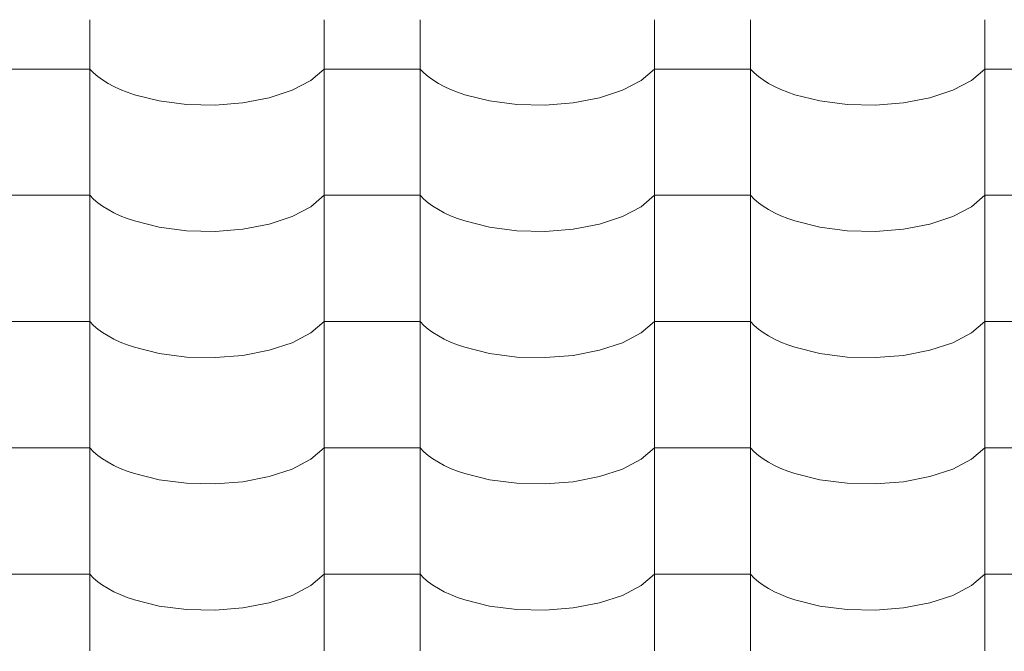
# Model space of a CAD drawing. Header units: millimetres. Extents: x -36478 to 31050, y -14815 to 11827.
# Tile 397 of 656: x -10449 to -9957, y 9608 to 9923. Entities that reach past the tile are written whole.
import ezdxf

# ---------------------------------------------------------------- set-up
doc = ezdxf.new("R2010")
doc.units = ezdxf.units.MM
doc.header["$MEASUREMENT"] = 0
doc.layers.add('Nové_Kóty - SP', color=7, linetype='Continuous')
doc.layers.add('Nové_Výplně - Povrchové', color=7, linetype='Continuous')
doc.styles.add('GENEROVANÝ_STYL_2', font='txt')
doc.dimstyles.new('GENEROVANÝ_STYL__1', dxfattribs={"dimtxt": 125, "dimasz": 190, "dimexe": 0.18, "dimexo": 300, "dimgap": 0, "dimtad": 1, "dimdec": 0, "dimzin": 0, "dimdsep": 46, "dimtxsty": 'GENEROVANÝ_STYL_2', "dimblk": 'ARROWHEAD_6', "dimblk1": 'ARROWHEAD_6', "dimblk2": 'ARROWHEAD_6', "dimcen": 0.09, "dimclrd": 1, "dimclre": 1, "dimclrt": 1, "dimazin": 0, "dimtfac": 1, "dimtdec": 4, "dimtmove": 0, "dimatfit": 3, "dimfxl": 1, "dimtolj": 1, "dimtzin": 0, "dimarcsym": 0})
doc.dimstyles.new('GENEROVANÝ_STYL__2', dxfattribs={"dimtxt": 125, "dimasz": 190, "dimexe": 0.18, "dimexo": 300, "dimgap": 0, "dimtad": 1, "dimdec": 0, "dimzin": 0, "dimdsep": 46, "dimtxsty": 'GENEROVANÝ_STYL_2', "dimblk": 'ARROWHEAD_6', "dimblk1": 'ARROWHEAD_6', "dimblk2": 'ARROWHEAD_6', "dimcen": 0.09, "dimclrd": 1, "dimclre": 1, "dimclrt": 1, "dimazin": 0, "dimtfac": 1, "dimtdec": 4, "dimtmove": 2, "dimatfit": 3, "dimfxl": 1, "dimtolj": 1, "dimtzin": 0, "dimarcsym": 0})

# ---------------------------------------------------------------- blocks, each defined once
blk = doc.blocks.new('*X13')
at = {"layer": 'Nové_Výplně - Povrchové', "color": 21, "linetype": 'Continuous', "lineweight": 20, "true_color": 0xffaaaa}
for p, q in [((-10413.69, 9923.34), (-10413.69, 9860.46)), ((-10296.72, 9923.34), (-10296.72, 9860.46)), ((-10248.69, 9923.34), (-10248.69, 9860.46)), ((-10131.72, 9923.34), (-10131.72, 9860.46)), ((-10083.69, 9923.34), (-10083.69, 9860.46)), ((-9966.72, 9923.34), (-9966.72, 9860.46)), ((-10437.71, 9898.8), (-10461.72, 9898.8)), ((-10413.69, 9898.8), (-10437.71, 9898.8)), ((-10413.69, 9898.8), (-10411.86, 9896.91)), ((-10411.86, 9896.91), (-10409.74, 9895.08)), ((-10303.39, 9893.12), (-10296.72, 9898.8)), ((-10272.71, 9898.8), (-10296.72, 9898.8)), ((-10248.69, 9898.8), (-10272.71, 9898.8)), ((-10248.69, 9898.8), (-10246.86, 9896.91)), ((-10246.86, 9896.91), (-10244.74, 9895.08)), ((-10138.39, 9893.12), (-10131.72, 9898.8)), ((-10107.71, 9898.8), (-10131.72, 9898.8)), ((-10083.69, 9898.8), (-10107.71, 9898.8)), ((-10083.69, 9898.8), (-10081.86, 9896.91)), ((-10081.86, 9896.91), (-10079.74, 9895.08)), ((-9973.39, 9893.12), (-9966.72, 9898.8)), ((-9942.71, 9898.8), (-9966.72, 9898.8)), ((-10409.74, 9895.08), (-10407.34, 9893.33)), ((-10407.34, 9893.33), (-10404.65, 9891.65)), ((-10404.65, 9891.65), (-10401.71, 9890.07)), ((-10312.7, 9888.25), (-10303.39, 9893.12)), ((-10244.74, 9895.08), (-10242.34, 9893.33)), ((-10242.34, 9893.33), (-10239.65, 9891.65)), ((-10239.65, 9891.65), (-10236.71, 9890.07)), ((-10147.7, 9888.25), (-10138.39, 9893.12)), ((-10079.74, 9895.08), (-10077.34, 9893.33)), ((-10077.34, 9893.33), (-10074.65, 9891.65)), ((-10074.65, 9891.65), (-10071.71, 9890.07)), ((-9982.7, 9888.25), (-9973.39, 9893.12)), ((-10401.71, 9890.07), (-10398.53, 9888.6)), ((-10398.53, 9888.6), (-10395.12, 9887.23)), ((-10395.12, 9887.23), (-10391.5, 9885.97)), ((-10324.18, 9884.46), (-10312.7, 9888.25)), ((-10236.71, 9890.07), (-10233.53, 9888.6)), ((-10233.53, 9888.6), (-10230.12, 9887.23)), ((-10230.12, 9887.23), (-10226.5, 9885.97)), ((-10159.18, 9884.46), (-10147.7, 9888.25)), ((-10071.71, 9890.07), (-10068.53, 9888.6)), ((-10068.53, 9888.6), (-10065.12, 9887.23)), ((-10065.12, 9887.23), (-10061.5, 9885.97)), ((-9994.18, 9884.46), (-9982.7, 9888.25)), ((-10391.5, 9885.97), (-10379.05, 9882.87)), ((-10379.05, 9882.87), (-10365.39, 9881.12)), ((-10351.21, 9880.8), (-10337.24, 9881.93)), ((-10337.24, 9881.93), (-10324.18, 9884.46)), ((-10226.5, 9885.97), (-10214.05, 9882.87)), ((-10214.05, 9882.87), (-10200.39, 9881.12)), ((-10186.21, 9880.8), (-10172.24, 9881.93)), ((-10172.24, 9881.93), (-10159.18, 9884.46)), ((-10061.5, 9885.97), (-10049.05, 9882.87)), ((-10049.05, 9882.87), (-10035.39, 9881.12)), ((-10021.21, 9880.8), (-10007.24, 9881.93)), ((-10007.24, 9881.93), (-9994.18, 9884.46)), ((-10365.39, 9881.12), (-10351.21, 9880.8)), ((-10200.39, 9881.12), (-10186.21, 9880.8)), ((-10035.39, 9881.12), (-10021.21, 9880.8)), ((-10413.69, 9860.23), (-10413.69, 9797.35)), ((-10296.72, 9860.23), (-10296.72, 9797.35)), ((-10248.69, 9860.23), (-10248.69, 9797.35)), ((-10131.72, 9860.23), (-10131.72, 9797.35)), ((-10083.69, 9860.23), (-10083.69, 9797.35)), ((-9966.72, 9860.23), (-9966.72, 9797.35)), ((-10437.71, 9835.7), (-10461.72, 9835.7)), ((-10413.69, 9835.7), (-10437.71, 9835.7)), ((-10413.69, 9835.7), (-10411.86, 9833.81)), ((-10411.86, 9833.81), (-10409.74, 9831.98)), ((-10303.39, 9830.01), (-10296.72, 9835.7)), ((-10272.71, 9835.7), (-10296.72, 9835.7)), ((-10248.69, 9835.7), (-10272.71, 9835.7)), ((-10248.69, 9835.7), (-10246.86, 9833.81)), ((-10246.86, 9833.81), (-10244.74, 9831.98)), ((-10138.39, 9830.01), (-10131.72, 9835.7)), ((-10107.71, 9835.7), (-10131.72, 9835.7)), ((-10083.69, 9835.7), (-10107.71, 9835.7)), ((-10083.69, 9835.7), (-10081.86, 9833.81)), ((-10081.86, 9833.81), (-10079.74, 9831.98)), ((-9973.39, 9830.01), (-9966.72, 9835.7)), ((-9942.71, 9835.7), (-9966.72, 9835.7)), ((-10409.74, 9831.98), (-10407.34, 9830.22)), ((-10407.34, 9830.22), (-10404.65, 9828.55)), ((-10404.65, 9828.55), (-10401.71, 9826.97)), ((-10312.7, 9825.14), (-10303.39, 9830.01)), ((-10244.74, 9831.98), (-10242.34, 9830.22)), ((-10242.34, 9830.22), (-10239.65, 9828.55)), ((-10239.65, 9828.55), (-10236.71, 9826.97)), ((-10147.7, 9825.14), (-10138.39, 9830.01)), ((-10079.74, 9831.98), (-10077.34, 9830.22)), ((-10077.34, 9830.22), (-10074.65, 9828.55)), ((-10074.65, 9828.55), (-10071.71, 9826.97)), ((-9982.7, 9825.14), (-9973.39, 9830.01)), ((-10401.71, 9826.97), (-10398.53, 9825.49)), ((-10398.53, 9825.49), (-10395.12, 9824.12)), ((-10395.12, 9824.12), (-10391.5, 9822.87)), ((-10391.5, 9822.87), (-10379.05, 9819.77)), ((-10324.18, 9821.35), (-10312.7, 9825.14)), ((-10236.71, 9826.97), (-10233.53, 9825.49)), ((-10233.53, 9825.49), (-10230.12, 9824.12)), ((-10230.12, 9824.12), (-10226.5, 9822.87)), ((-10226.5, 9822.87), (-10214.05, 9819.77)), ((-10159.18, 9821.35), (-10147.7, 9825.14)), ((-10071.71, 9826.97), (-10068.53, 9825.49)), ((-10068.53, 9825.49), (-10065.12, 9824.12)), ((-10065.12, 9824.12), (-10061.5, 9822.87)), ((-10061.5, 9822.87), (-10049.05, 9819.77)), ((-9994.18, 9821.35), (-9982.7, 9825.14)), ((-10379.05, 9819.77), (-10365.39, 9818.01)), ((-10365.39, 9818.01), (-10351.21, 9817.69)), ((-10351.21, 9817.69), (-10337.24, 9818.82)), ((-10337.24, 9818.82), (-10324.18, 9821.35)), ((-10214.05, 9819.77), (-10200.39, 9818.01)), ((-10200.39, 9818.01), (-10186.21, 9817.69)), ((-10186.21, 9817.69), (-10172.24, 9818.82)), ((-10172.24, 9818.82), (-10159.18, 9821.35)), ((-10049.05, 9819.77), (-10035.39, 9818.01)), ((-10035.39, 9818.01), (-10021.21, 9817.69)), ((-10021.21, 9817.69), (-10007.24, 9818.82)), ((-10007.24, 9818.82), (-9994.18, 9821.35)), ((-10413.69, 9797.13), (-10413.69, 9734.25)), ((-10296.72, 9797.13), (-10296.72, 9734.25)), ((-10248.69, 9797.13), (-10248.69, 9734.25)), ((-10131.72, 9797.13), (-10131.72, 9734.25)), ((-10083.69, 9797.13), (-10083.69, 9734.25)), ((-9966.72, 9797.13), (-9966.72, 9734.25)), ((-10437.71, 9772.6), (-10461.72, 9772.6)), ((-10413.69, 9772.6), (-10437.71, 9772.6)), ((-10413.69, 9772.6), (-10411.86, 9770.7)), ((-10411.86, 9770.7), (-10409.74, 9768.87)), ((-10409.74, 9768.87), (-10407.34, 9767.12)), ((-10303.39, 9766.91), (-10296.72, 9772.6)), ((-10272.71, 9772.6), (-10296.72, 9772.6)), ((-10248.69, 9772.6), (-10272.71, 9772.6)), ((-10248.69, 9772.6), (-10246.86, 9770.7)), ((-10246.86, 9770.7), (-10244.74, 9768.87)), ((-10244.74, 9768.87), (-10242.34, 9767.12)), ((-10138.39, 9766.91), (-10131.72, 9772.6)), ((-10107.71, 9772.6), (-10131.72, 9772.6)), ((-10083.69, 9772.6), (-10107.71, 9772.6)), ((-10083.69, 9772.6), (-10081.86, 9770.7)), ((-10081.86, 9770.7), (-10079.74, 9768.87)), ((-10079.74, 9768.87), (-10077.34, 9767.12)), ((-9973.39, 9766.91), (-9966.72, 9772.6)), ((-9942.71, 9772.6), (-9966.72, 9772.6)), ((-10407.34, 9767.12), (-10404.65, 9765.44)), ((-10404.65, 9765.44), (-10401.71, 9763.87)), ((-10401.71, 9763.87), (-10398.53, 9762.39)), ((-10312.7, 9762.04), (-10303.39, 9766.91)), ((-10242.34, 9767.12), (-10239.65, 9765.44)), ((-10239.65, 9765.44), (-10236.71, 9763.87)), ((-10236.71, 9763.87), (-10233.53, 9762.39)), ((-10147.7, 9762.04), (-10138.39, 9766.91)), ((-10077.34, 9767.12), (-10074.65, 9765.44)), ((-10074.65, 9765.44), (-10071.71, 9763.87)), ((-10071.71, 9763.87), (-10068.53, 9762.39)), ((-9982.7, 9762.04), (-9973.39, 9766.91)), ((-10398.53, 9762.39), (-10395.12, 9761.02)), ((-10395.12, 9761.02), (-10391.5, 9759.76)), ((-10391.5, 9759.76), (-10379.05, 9756.66)), ((-10324.18, 9758.25), (-10312.7, 9762.04)), ((-10233.53, 9762.39), (-10230.12, 9761.02)), ((-10230.12, 9761.02), (-10226.5, 9759.76)), ((-10226.5, 9759.76), (-10214.05, 9756.66)), ((-10159.18, 9758.25), (-10147.7, 9762.04)), ((-10068.53, 9762.39), (-10065.12, 9761.02)), ((-10065.12, 9761.02), (-10061.5, 9759.76)), ((-10061.5, 9759.76), (-10049.05, 9756.66)), ((-9994.18, 9758.25), (-9982.7, 9762.04)), ((-10379.05, 9756.66), (-10365.39, 9754.91)), ((-10365.39, 9754.91), (-10351.21, 9754.59)), ((-10351.21, 9754.59), (-10337.24, 9755.72)), ((-10337.24, 9755.72), (-10324.18, 9758.25)), ((-10214.05, 9756.66), (-10200.39, 9754.91)), ((-10200.39, 9754.91), (-10186.21, 9754.59)), ((-10186.21, 9754.59), (-10172.24, 9755.72)), ((-10172.24, 9755.72), (-10159.18, 9758.25)), ((-10049.05, 9756.66), (-10035.39, 9754.91)), ((-10035.39, 9754.91), (-10021.21, 9754.59)), ((-10021.21, 9754.59), (-10007.24, 9755.72)), ((-10007.24, 9755.72), (-9994.18, 9758.25)), ((-10413.69, 9734.02), (-10413.69, 9671.14)), ((-10296.72, 9734.02), (-10296.72, 9671.14)), ((-10248.69, 9734.02), (-10248.69, 9671.14)), ((-10131.72, 9734.02), (-10131.72, 9671.14)), ((-10083.69, 9734.02), (-10083.69, 9671.14)), ((-9966.72, 9734.02), (-9966.72, 9671.14)), ((-10437.71, 9709.49), (-10461.72, 9709.49)), ((-10413.69, 9709.49), (-10437.71, 9709.49)), ((-10413.69, 9709.49), (-10411.86, 9707.6)), ((-10303.39, 9703.8), (-10296.72, 9709.49)), ((-10272.71, 9709.49), (-10296.72, 9709.49)), ((-10248.69, 9709.49), (-10272.71, 9709.49)), ((-10248.69, 9709.49), (-10246.86, 9707.6)), ((-10138.39, 9703.8), (-10131.72, 9709.49)), ((-10107.71, 9709.49), (-10131.72, 9709.49)), ((-10083.69, 9709.49), (-10107.71, 9709.49)), ((-10083.69, 9709.49), (-10081.86, 9707.6)), ((-9973.39, 9703.8), (-9966.72, 9709.49)), ((-9942.71, 9709.49), (-9966.72, 9709.49)), ((-10411.86, 9707.6), (-10409.74, 9705.77)), ((-10409.74, 9705.77), (-10407.34, 9704.01)), ((-10246.86, 9707.6), (-10244.74, 9705.77)), ((-10244.74, 9705.77), (-10242.34, 9704.01)), ((-10081.86, 9707.6), (-10079.74, 9705.77)), ((-10079.74, 9705.77), (-10077.34, 9704.01)), ((-10407.34, 9704.01), (-10404.65, 9702.34)), ((-10404.65, 9702.34), (-10401.71, 9700.76)), ((-10401.71, 9700.76), (-10398.53, 9699.28)), ((-10312.7, 9698.94), (-10303.39, 9703.8)), ((-10242.34, 9704.01), (-10239.65, 9702.34)), ((-10239.65, 9702.34), (-10236.71, 9700.76)), ((-10236.71, 9700.76), (-10233.53, 9699.28)), ((-10147.7, 9698.94), (-10138.39, 9703.8)), ((-10077.34, 9704.01), (-10074.65, 9702.34)), ((-10074.65, 9702.34), (-10071.71, 9700.76)), ((-10071.71, 9700.76), (-10068.53, 9699.28)), ((-9982.7, 9698.94), (-9973.39, 9703.8)), ((-10398.53, 9699.28), (-10395.12, 9697.91)), ((-10395.12, 9697.91), (-10391.5, 9696.66)), ((-10391.5, 9696.66), (-10379.05, 9693.56)), ((-10337.24, 9692.61), (-10324.18, 9695.14)), ((-10324.18, 9695.14), (-10312.7, 9698.94)), ((-10233.53, 9699.28), (-10230.12, 9697.91)), ((-10230.12, 9697.91), (-10226.5, 9696.66)), ((-10226.5, 9696.66), (-10214.05, 9693.56)), ((-10172.24, 9692.61), (-10159.18, 9695.14)), ((-10159.18, 9695.14), (-10147.7, 9698.94)), ((-10068.53, 9699.28), (-10065.12, 9697.91)), ((-10065.12, 9697.91), (-10061.5, 9696.66)), ((-10061.5, 9696.66), (-10049.05, 9693.56)), ((-10007.24, 9692.61), (-9994.18, 9695.14)), ((-9994.18, 9695.14), (-9982.7, 9698.94)), ((-10379.05, 9693.56), (-10365.39, 9691.8)), ((-10365.39, 9691.8), (-10351.21, 9691.48)), ((-10351.21, 9691.48), (-10337.24, 9692.61)), ((-10214.05, 9693.56), (-10200.39, 9691.8)), ((-10200.39, 9691.8), (-10186.21, 9691.48)), ((-10186.21, 9691.48), (-10172.24, 9692.61)), ((-10049.05, 9693.56), (-10035.39, 9691.8)), ((-10035.39, 9691.8), (-10021.21, 9691.48)), ((-10021.21, 9691.48), (-10007.24, 9692.61)), ((-10413.69, 9670.92), (-10413.69, 9608.04)), ((-10296.72, 9670.92), (-10296.72, 9608.04)), ((-10248.69, 9670.92), (-10248.69, 9608.04)), ((-10131.72, 9670.92), (-10131.72, 9608.04)), ((-10083.69, 9670.92), (-10083.69, 9608.04)), ((-9966.72, 9670.92), (-9966.72, 9608.04)), ((-10437.71, 9646.39), (-10461.72, 9646.39)), ((-10413.69, 9646.39), (-10437.71, 9646.39)), ((-10413.69, 9646.39), (-10411.86, 9644.49)), ((-10303.39, 9640.7), (-10296.72, 9646.39)), ((-10272.71, 9646.39), (-10296.72, 9646.39)), ((-10248.69, 9646.39), (-10272.71, 9646.39)), ((-10248.69, 9646.39), (-10246.86, 9644.49)), ((-10138.39, 9640.7), (-10131.72, 9646.39)), ((-10107.71, 9646.39), (-10131.72, 9646.39)), ((-10083.69, 9646.39), (-10107.71, 9646.39)), ((-10083.69, 9646.39), (-10081.86, 9644.49)), ((-9973.39, 9640.7), (-9966.72, 9646.39)), ((-9942.71, 9646.39), (-9966.72, 9646.39)), ((-10411.86, 9644.49), (-10409.74, 9642.66)), ((-10409.74, 9642.66), (-10407.34, 9640.91)), ((-10407.34, 9640.91), (-10404.65, 9639.24)), ((-10312.7, 9635.83), (-10303.39, 9640.7)), ((-10246.86, 9644.49), (-10244.74, 9642.66)), ((-10244.74, 9642.66), (-10242.34, 9640.91)), ((-10242.34, 9640.91), (-10239.65, 9639.24)), ((-10147.7, 9635.83), (-10138.39, 9640.7)), ((-10081.86, 9644.49), (-10079.74, 9642.66)), ((-10079.74, 9642.66), (-10077.34, 9640.91)), ((-10077.34, 9640.91), (-10074.65, 9639.24)), ((-9982.7, 9635.83), (-9973.39, 9640.7)), ((-10404.65, 9639.24), (-10401.71, 9637.66)), ((-10401.71, 9637.66), (-10398.53, 9636.18)), ((-10398.53, 9636.18), (-10395.12, 9634.81)), ((-10324.18, 9632.04), (-10312.7, 9635.83)), ((-10239.65, 9639.24), (-10236.71, 9637.66)), ((-10236.71, 9637.66), (-10233.53, 9636.18)), ((-10233.53, 9636.18), (-10230.12, 9634.81)), ((-10159.18, 9632.04), (-10147.7, 9635.83)), ((-10074.65, 9639.24), (-10071.71, 9637.66)), ((-10071.71, 9637.66), (-10068.53, 9636.18)), ((-10068.53, 9636.18), (-10065.12, 9634.81)), ((-9994.18, 9632.04), (-9982.7, 9635.83)), ((-10395.12, 9634.81), (-10391.5, 9633.55)), ((-10391.5, 9633.55), (-10379.05, 9630.45)), ((-10379.05, 9630.45), (-10365.39, 9628.7)), ((-10337.24, 9629.51), (-10324.18, 9632.04)), ((-10230.12, 9634.81), (-10226.5, 9633.55)), ((-10226.5, 9633.55), (-10214.05, 9630.45)), ((-10214.05, 9630.45), (-10200.39, 9628.7)), ((-10172.24, 9629.51), (-10159.18, 9632.04)), ((-10065.12, 9634.81), (-10061.5, 9633.55)), ((-10061.5, 9633.55), (-10049.05, 9630.45)), ((-10049.05, 9630.45), (-10035.39, 9628.7)), ((-10007.24, 9629.51), (-9994.18, 9632.04)), ((-10365.39, 9628.7), (-10351.21, 9628.38)), ((-10351.21, 9628.38), (-10337.24, 9629.51)), ((-10200.39, 9628.7), (-10186.21, 9628.38)), ((-10186.21, 9628.38), (-10172.24, 9629.51)), ((-10035.39, 9628.7), (-10021.21, 9628.38)), ((-10021.21, 9628.38), (-10007.24, 9629.51))]:
    blk.add_line(p, q, dxfattribs=at)
blk = doc.blocks.new('výplň_6_1', base_point=(0, 0))
at = {"layer": 'Nové_Výplně - Povrchové', "color": 21, "linetype": 'Continuous', "lineweight": 20, "true_color": 0xffaaaa}
blk.add_blockref('*X13', (0, 0), dxfattribs=at)
blk = doc.blocks.new('*D6315')
at = {"layer": 'Nové_Kóty - SP', "color": 1, "linetype": 'Continuous', "lineweight": 25}
for p, q in [((-9579.03, 7654.66), (-6330.41, 9887.65)), ((-9409.09, 7407.43), (-9685.24, 7809.17)), ((-9553.27, 7793.71), (-9604.79, 7515.6)), ((-10050.41, 7330.64), (-9579.03, 7654.66)), ((-9880.48, 7083.42), (-10156.62, 7485.16)), ((-10024.65, 7469.7), (-10076.18, 7191.59)), ((-10174.03, 7245.68), (-10050.41, 7330.64))]:
    blk.add_line(p, q, dxfattribs=at)
at = {"layer": 'Nové_Kóty - SP', "color": 1, "lineweight": 25, "insert": (-9946.14, 7432.65), "char_height": 125, "attachment_point": 7, "rotation": 34.5034, "style": 'GENEROVANÝ_STYL_2'}
blk.add_mtext('\\A1;{\\pql;\\fArial|b0|i0|c0|p38;572}', dxfattribs=at)
blk = doc.blocks.new('ARROWHEAD_6')
at = {"color": 0, "linetype": 'Continuous', "lineweight": 0}
for p, q in [((-0.5, -0.5), (0.5, 0.5)), ((0, 0), (-1, 0))]:
    blk.add_line(p, q, dxfattribs=at)
blk = doc.blocks.new('*D6326')
at = {"layer": 'Nové_Kóty - SP', "color": 1, "linetype": 'Continuous', "lineweight": 25}
for p, q in [((-4581.24, 11091.13), (-4857.39, 11492.87)), ((-4776.94, 11199.3), (-4725.42, 11477.41)), ((-4751.18, 11338.35), (-4627.57, 11423.32)), ((-10278.77, 7538.87), (-4751.18, 11338.35)), ((-10108.84, 7291.64), (-10384.98, 7693.38)), ((-10253.01, 7677.92), (-10304.54, 7399.81)), ((-10402.39, 7453.9), (-10278.77, 7538.87))]:
    blk.add_line(p, q, dxfattribs=at)
at = {"layer": 'Nové_Kóty - SP', "color": 1, "lineweight": 25, "insert": (-8042.9, 9106.07), "char_height": 125, "attachment_point": 7, "rotation": 34.5034, "style": 'GENEROVANÝ_STYL_2'}
blk.add_mtext('\\A1;{\\pql;\\fArial|b0|i0|c0|p38;6\xa0707- KROKEV}', dxfattribs=at)
blk = doc.blocks.new('*D6327')
at = {"layer": 'Nové_Kóty - SP', "color": 1, "linetype": 'Continuous', "lineweight": 25}
for p, q in [((-10443.65, 7778.73), (-4851.3, 11622.72)), ((-10273.71, 7531.5), (-10549.86, 7933.25)), ((-10294.79, 7517.01), (-10570.94, 7918.75)), ((-10417.88, 7917.78), (-10469.41, 7639.67)), ((-10490.49, 7625.18), (-10438.97, 7903.29)), ((-10464.73, 7764.24), (-10443.65, 7778.73)), ((-10588.34, 7679.27), (-10464.73, 7764.24))]:
    blk.add_line(p, q, dxfattribs=at)
at = {"layer": 'Nové_Kóty - SP', "color": 1, "lineweight": 25, "insert": (-10717.64, 7620.73), "char_height": 125, "attachment_point": 7, "rotation": 34.5034, "style": 'GENEROVANÝ_STYL_2'}
blk.add_mtext('\\A1;{\\pql;\\fArial|b0|i0|c0|p38;25}', dxfattribs=at)
blk = doc.blocks.new('*D6328')
at = {"layer": 'Nové_Kóty - SP', "color": 1, "linetype": 'Continuous', "lineweight": 25}
for p, q in [((-4681.37, 11375.49), (-4957.51, 11777.24)), ((-4877.07, 11483.67), (-4825.54, 11761.78)), ((-4851.3, 11622.72), (-4727.69, 11707.69)), ((-10443.65, 7778.73), (-4851.3, 11622.72)), ((-10417.88, 7917.78), (-10469.41, 7639.67)), ((-10490.49, 7625.18), (-10438.97, 7903.29))]:
    blk.add_line(p, q, dxfattribs=at)
at = {"layer": 'Nové_Kóty - SP', "color": 1, "lineweight": 25, "insert": (-7480.19, 9877.1), "char_height": 125, "attachment_point": 7, "rotation": 34.5034, "style": 'GENEROVANÝ_STYL_2'}
blk.add_mtext('\\A1;{\\pql;\\fArial|b0|i0|c0|p38;+ 6 787}', dxfattribs=at)

msp = doc.modelspace()

# ---------------------------------------------------------------- block references
at = {"layer": 'Nové_Výplně - Povrchové', "color": 21, "linetype": 'Continuous', "lineweight": 20, "true_color": 0xffaaaa}
msp.add_blockref('výplň_6_1', (0, 0), dxfattribs=at)

# ---------------------------------------------------------------- dimensions: what is measured, and where the dimension line sits
at = {"layer": 'Nové_Kóty - SP', "color": 1, "linetype": 'Continuous', "lineweight": 25}
for base, p1, p2, text, dimstyle, picture, middle in [((-4851.3, 11622.72), (-9826.86, 6881.41), (-4515.96, 11134.85), '+ 6 787', 'GENEROVANÝ_STYL__2', '*D6328', (-7268.85, 10098.2)), ((-10443.65, 7778.73), (-9842.86, 6859.52), (-9826.86, 6881.41), '25', 'GENEROVANÝ_STYL__1', '*D6327', (-10674.52, 7726.21)), ((-4751.18, 11338.35), (-9826.86, 6881.41), (-4362.54, 10772.95), '<MeasuredValue>- KROKEV', 'GENEROVANÝ_STYL__1', '*D6326', (-7174.22, 9779.01))]:
    dim = msp.add_linear_dim(base=base, p1=p1, p2=p2, angle=34.5034, text=text, dimstyle=dimstyle, dxfattribs=at)
    dim.commit()
    dim.dimension.update_dxf_attribs({"geometry": picture, "text_midpoint": middle, "dimtype": 160, "text_rotation": 34.5034})
dim = msp.add_linear_dim(base=(-9579.03, 7654.66), p1=(-9825.09, 7002.84), p2=(-9271.51, 7207.26), angle=34.5034, dimstyle='GENEROVANÝ_STYL__1', dxfattribs=at)
dim.commit()
dim.dimension.update_dxf_attribs({"geometry": '*D6315', "text_midpoint": (-9863.75, 7565.13), "dimtype": 160, "text_rotation": 34.5034})

doc.saveas('drawing.dxf')
